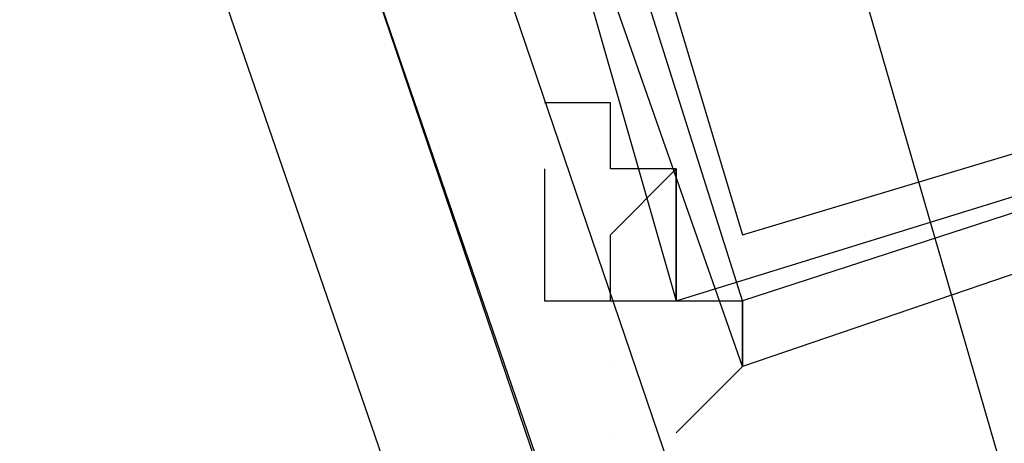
# Model space of a CAD drawing. Header units: feet. Extents: x -79 to 198, y -22 to 181.
# Tile 317 of 656: x 16.4405 to 16.6397, y 43.0823 to 43.1679. Entities that reach past the tile are written whole.
import ezdxf

# ---------------------------------------------------------------- set-up
doc = ezdxf.new("R2010")
doc.units = ezdxf.units.FT
doc.layers.add('A-LINEA', color=7, linetype='CONTINUOUS')

msp = doc.modelspace()

# ---------------------------------------------------------------- linework, layer by layer
at = {"layer": 'A-LINEA'}
for p, q in [((15.07, 48.4907), (17.1689, 41.2494)), ((15.07, 48.4907), (17.1689, 41.2494)), ((16.5733, 43.1244), (16.5733, 43.1244)), ((16.5733, 43.1244), (16.5733, 43.1244)), ((16.5733, 43.1244), (16.5733, 43.1244)), ((16.5733, 43.1244), (16.5733, 43.1244)), ((16.56, 43.1111), (16.56, 43.1111)), ((16.56, 43.1111), (16.56, 43.1111)), ((16.56, 43.0844), (16.56, 43.0844)), ((16.56, 43.0844), (16.56, 43.0844))]:
    msp.add_line(p, q, dxfattribs=at)
for points in [[(17.1333, 43.2844), (17.0533, 43.5644), (16.4933, 43.3911), (16.5733, 43.1111), (17.1333, 43.2844)], [(17.1333, 43.2844), (17.0533, 43.5644), (16.4933, 43.3911), (16.5733, 43.1111), (17.1333, 43.2844)], [(17.04, 43.5511), (17.1333, 43.2844), (16.5867, 43.0978), (16.4933, 43.3644), (17.04, 43.5511)], [(17.04, 43.5511), (17.1333, 43.2844), (16.5867, 43.0978), (16.4933, 43.3644), (17.04, 43.5511)], [(17.12, 43.2844), (17.04, 43.5511), (16.5067, 43.3911), (16.5867, 43.1244), (17.12, 43.2844)], [(17.12, 43.2844), (17.04, 43.5511), (16.5067, 43.3911), (16.5867, 43.1244), (17.12, 43.2844)], [(17.04, 43.5378), (17.12, 43.2844), (16.5867, 43.1111), (16.5067, 43.3644), (17.04, 43.5378)], [(17.04, 43.5378), (17.12, 43.2844), (16.5867, 43.1111), (16.5067, 43.3644), (17.04, 43.5378)], [(16.5067, 43.1911), (17.7867, 39.4578), (17.8, 39.4578), (17.8, 39.4711), (16.5333, 43.1911), (16.52, 43.2044), (16.5067, 43.1911)], [(16.5067, 43.1911), (17.7867, 39.4578), (17.8, 39.4578), (17.8, 39.4711), (16.5333, 43.1911), (16.52, 43.2044), (16.5067, 43.1911)], [(16.48, 43.1778), (17.76, 39.4578), (17.76, 39.4444), (17.7733, 39.4578), (16.5067, 43.1911), (16.4933, 43.1911), (16.48, 43.1778)], [(16.48, 43.1778), (17.76, 39.4578), (17.76, 39.4444), (17.7733, 39.4578), (16.5067, 43.1911), (16.4933, 43.1911), (16.48, 43.1778)], [(16.5467, 43.1378), (16.5467, 43.1378), (16.5467, 43.1378), (16.5467, 43.1244), (16.5467, 43.1244), (16.5467, 43.1111), (16.5467, 43.1111), (16.5467, 43.1111), (16.5733, 43.1111), (16.5733, 43.1111), (16.5733, 43.1244), (16.5733, 43.1244), (16.5733, 43.1244), (16.5733, 43.1244), (16.5733, 43.1244), (16.5733, 43.1378), (16.5733, 43.1378), (16.5733, 43.1378), (16.5733, 43.1378), (16.5733, 43.1378), (16.56, 43.1378), (16.56, 43.1378), (16.56, 43.1511), (16.56, 43.1511), (16.5467, 43.1511), (16.5467, 43.1511)], [(16.5467, 43.1378), (16.5467, 43.1378), (16.5467, 43.1378), (16.5467, 43.1244), (16.5467, 43.1244), (16.5467, 43.1111), (16.5467, 43.1111), (16.5467, 43.1111), (16.5733, 43.1111), (16.5733, 43.1111), (16.5733, 43.1244), (16.5733, 43.1244), (16.5733, 43.1244), (16.5733, 43.1244), (16.5733, 43.1244), (16.5733, 43.1378), (16.5733, 43.1378), (16.5733, 43.1378), (16.5733, 43.1378), (16.5733, 43.1378), (16.56, 43.1378), (16.56, 43.1378), (16.56, 43.1511), (16.56, 43.1511), (16.5467, 43.1511), (16.5467, 43.1511)], [(16.56, 43.1111), (16.56, 43.1111), (16.56, 43.1244), (16.56, 43.1244), (16.5733, 43.1378), (16.5733, 43.1378), (16.5733, 43.1111), (16.5733, 43.1111), (16.5867, 43.1111), (16.5867, 43.1111), (16.5867, 43.1111), (16.5867, 43.1111), (16.5867, 43.1111), (16.5867, 43.0978), (16.5867, 43.0978), (16.5867, 43.1111), (16.5867, 43.0978), (16.5867, 43.0978), (16.5867, 43.0978), (16.5867, 43.0978), (16.5733, 43.0844), (16.5733, 43.0844)], [(16.56, 43.1111), (16.56, 43.1111), (16.56, 43.1244), (16.56, 43.1244), (16.5733, 43.1378), (16.5733, 43.1378), (16.5733, 43.1111), (16.5733, 43.1111), (16.5867, 43.1111), (16.5867, 43.1111), (16.5867, 43.1111), (16.5867, 43.1111), (16.5867, 43.1111), (16.5867, 43.0978), (16.5867, 43.0978), (16.5867, 43.1111), (16.5867, 43.0978), (16.5867, 43.0978), (16.5867, 43.0978), (16.5867, 43.0978), (16.5733, 43.0844), (16.5733, 43.0844)], [(16.5733, 43.1378), (16.5733, 43.1378), (16.5733, 43.1378)], [(16.5733, 43.1378), (16.5733, 43.1378), (16.5733, 43.1378)], [(16.56, 43.0978), (16.56, 43.0978), (16.56, 43.0978)], [(16.56, 43.0978), (16.56, 43.0978), (16.56, 43.0978)]]:
    msp.add_lwpolyline(points, dxfattribs=at)
msp.add_lwpolyline([(16.5867, 43.1111), (16.5867, 43.1111), (16.5867, 43.1111), (16.5867, 43.1111)], close=True, dxfattribs=at)
msp.add_lwpolyline([(16.5867, 43.1111), (16.5867, 43.1111), (16.5867, 43.1111), (16.5867, 43.1111)], close=True, dxfattribs=at)

doc.saveas('drawing.dxf')
